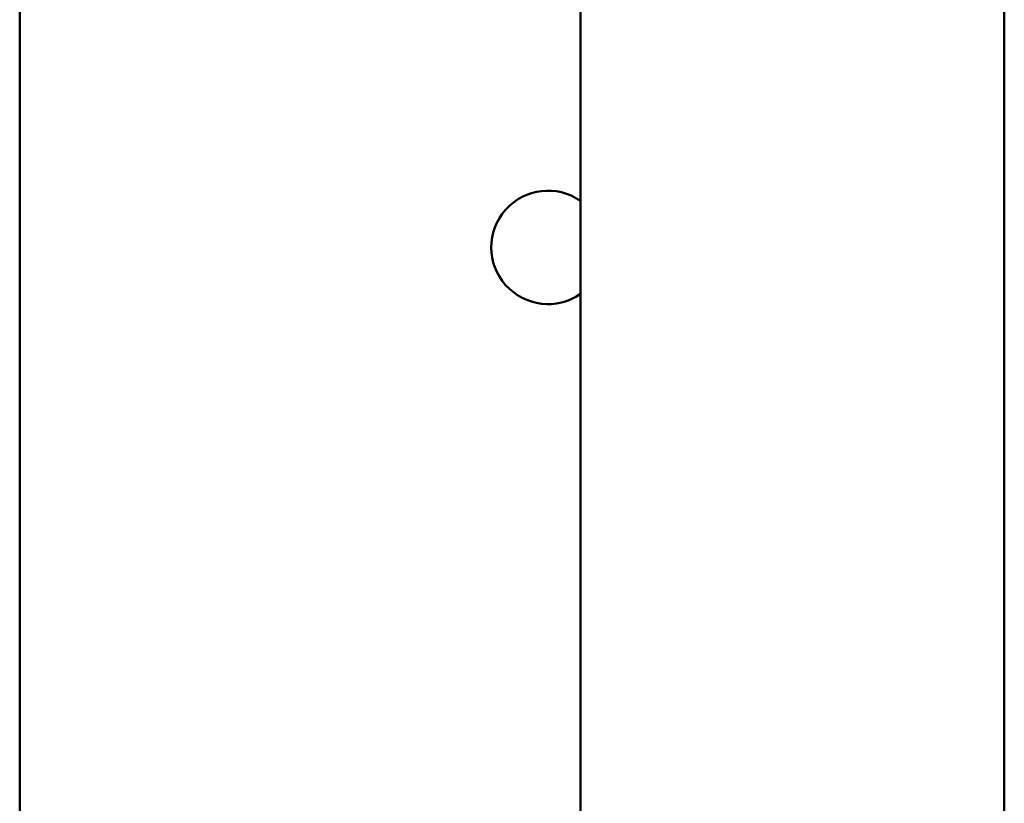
# Model space of a CAD drawing. Header units: millimetres. Extents: x 0 to 14369, y -869 to 2970.
# Tile 305 of 656: x 1663 to 1694, y 826 to 850. Entities that reach past the tile are written whole.
import ezdxf

# ---------------------------------------------------------------- set-up
doc = ezdxf.new("R2010")
doc.units = ezdxf.units.MM
doc.header["$LTSCALE"] = 10
doc.layers.add('Sichtbar (ISO)', color=7, linetype='Continuous', lineweight=50)

msp = doc.modelspace()

# ---------------------------------------------------------------- linework, layer by layer
at = {"layer": 'Sichtbar (ISO)'}
for p, q in [((1663.218, 641.735), (1663.218, 1126.035)), ((1680.518, 654.38), (1680.518, 876.885)), ((1693.589, 860.737), (1693.595, 800.033))]:
    msp.add_line(p, q, dxfattribs=at)
msp.add_arc((1679.518, 842.885), 1.75, 55.1501, 304.8499, dxfattribs=at)
msp.add_arc((1679.518, 842.885), 1.75, 55.1501, 304.8499, dxfattribs=at)

doc.saveas('drawing.dxf')
